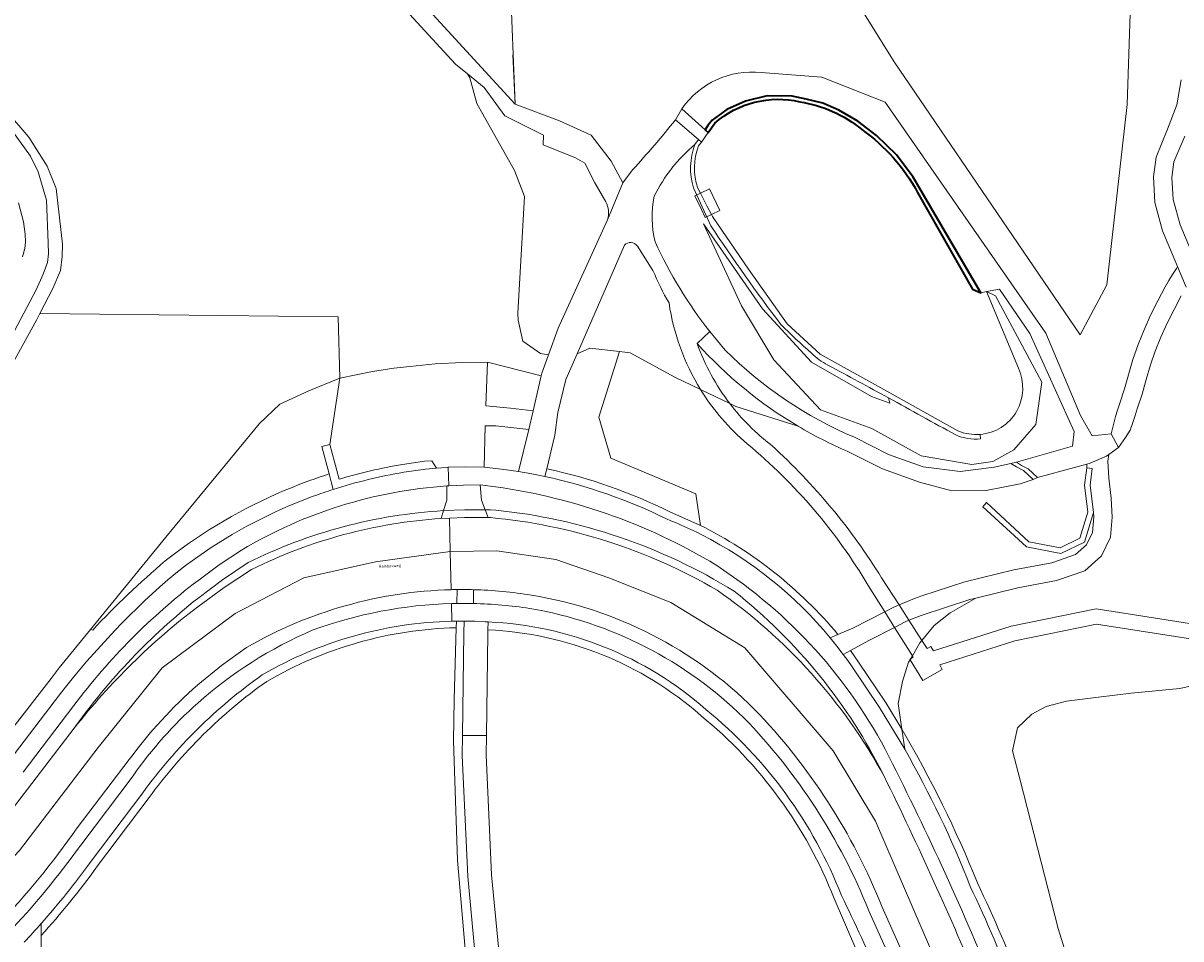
# Model space of a CAD drawing. Header units: metres. Extents: x 197700 to 204338, y 317132 to 325229.
# Tile 477 of 656: x 201978 to 202123, y 319345 to 319460. Entities that reach past the tile are written whole.
import ezdxf
from ezdxf.enums import TextEntityAlignment as Align

# ---------------------------------------------------------------- set-up
doc = ezdxf.new("R2010")
doc.units = ezdxf.units.M
for name, color, linetype, lineweight in [('B-WE-GK-KADEMUUR-GV', 150, 'Continuous', 35), ('B-WE-GR-BEPLANTING_CULTUUR_BOSPLANTSOEN-GV', 90, 'Continuous', 18), ('B-WE-GR-BEPLANTING_CULTUUR_HEESTERS-GV', 90, 'Continuous', 18), ('B-WE-GR-BOS_LOOF-GV', 40, 'Continuous', 13), ('B-WE-IE-TERREINAFSCHEIDING_KUNSTMATIG_HEKWERK-G', 20, 'IE-TERREINAFSCHEIDING-KUNSTMATIG', 18), ('B-WE-IE-TERREINAFSCHEIDING_KUNSTMATIG_MUUR-GV', 90, 'Continuous', 18), ('B-WE-KW-KUNSTWERK_DEK-GV', 170, 'Continuous', 18), ('B-WE-KW-KUNSTWERK_STEIGER-GV', 170, 'Continuous', 18), ('B-WE-OG-TERREIN_CULTUURSCHEIDING-GV', 7, 'Continuous', 18), ('B-WE-OG-TERREIN_ERF-GV', 7, 'Continuous', 18), ('B-WE-OG-TOPOGRAFIE-T18', 10, 'Continuous', 18), ('B-WE-OG-WATER-GV', 130, 'Continuous', 18), ('B-WE-OG-WATER_MEER-GV', 140, 'Continuous', 18), ('B-WE-OG-WATER_SLOOT-GV', 120, 'Continuous', 18), ('B-WE-OG-WEG-GV', 7, 'Continuous', 18), ('B-WE-VH-ONVERHARD-GV', 252, 'Continuous', 18), ('B-WE-VH-VERHARDING_ASFALT-GV', 252, 'Continuous', 18), ('B-WE-VH-VERHARDING_BEDRIJFSVLOERPLAAT-GV', 252, 'Continuous', 18), ('B-WE-VH-VERHARDING_BETONSTRAATSTEEN-GV', 252, 'Continuous', 18), ('B-WE-VH-VERHARDING_FUNDERING_ZAND-GV', 7, 'Continuous', 18), ('B-WE-VH-VERHARDING_HALFVERHARDING-GV', 252, 'Continuous', 18), ('B-WE-VH-VERHARDING_HALFVERHARDING_GRIND-GV', 252, 'Continuous', 18), ('B-WE-VH-VERHARDING_OPEN-GV', 252, 'Continuous', 18), ('B-WE-VH-VERHARDING_SIERBESTRATING-GV', 252, 'Continuous', 18), ('B-WE-VH-VERHARDING_TEGEL-GV', 252, 'Continuous', 18)]:
    doc.layers.add(name, color=color, linetype=linetype, lineweight=lineweight)
doc.styles.add('NLCS-ISO-M200-T18', font='NLCS-ISO.ttf', dxfattribs={"height": 0.36})
doc.linetypes.add('IE-TERREINAFSCHEIDING-KUNSTMATIG', pattern='A,4,[82,NLCS.SHX,S=0.75,R=90,X=0,Y=0],4,-2', length=10)

msp = doc.modelspace()

# ---------------------------------------------------------------- linework, layer by layer
at = {"layer": 'B-WE-GK-KADEMUUR-GV'}
for points in [[(202090.266, 319438.599), (202097.142, 319426.504), (202098.204, 319426.056), (202090.597, 319439.041), (202089.716, 319440.546), (202087.632, 319443.36), (202085.086, 319445.763), (202082.755, 319447.54), (202080.366, 319448.96), (202078.387, 319449.833), (202076.292, 319450.332), (202074.517, 319450.692), (202071.414, 319450.728), (202068.698, 319450.085), (202066.352, 319449.023), (202064.488, 319447.688), (202063.976, 319446.998)], [(202063.976, 319446.998), (202063.617, 319446.481), (202063.993, 319446.142), (202064.817, 319447.311)]]:
    msp.add_lwpolyline(points, dxfattribs=at)
for points in [[(202064.817, 319447.311, -0.2403798), (202075.489, 319449.993)], [(202075.489, 319449.993, -0.1345861), (202083.251, 319446.51)], [(202083.251, 319446.51, -0.1179164), (202090.266, 319438.599)]]:
    msp.add_lwpolyline(points, format="xyb", dxfattribs=at)
at = {"layer": 'B-WE-GR-BEPLANTING_CULTUUR_BOSPLANTSOEN-GV'}
for points in [[(202062.615, 319419.711, 0.0775471), (202066.712, 319412.156)], [(202075.267, 319409.325, -0.0766741), (202062.615, 319419.711)], [(201998.853, 319394.606, -0.0649637), (202013.81, 319402.419)], [(202013.81, 319402.419, -0.0109946), (202016.477, 319403.334)], [(201986.839, 319383.77, -0.0297632), (201995.943, 319392.443)]]:
    msp.add_lwpolyline(points, format="xyb", dxfattribs=at)
msp.add_lwpolyline([(202043.063, 319415.649), (202036.347, 319417.339), (202036.13, 319411.872), (202039.237, 319411.569), (202042.055, 319411.26)], close=True, dxfattribs=at)
for points in [[(202016.555, 319407.051), (202017.809, 319415.334), (202013.929, 319413.76), (202010.303, 319412.073), (202007.772, 319409.668), (201996.003, 319395.418), (201986.575, 319383.861), (201986.839, 319383.77)], [(202066.712, 319412.156), (202067.472, 319411.788), (202075.267, 319409.325)], [(202016.477, 319403.334), (202015.555, 319406.784), (202016.555, 319407.051)], [(201995.943, 319392.443), (201997.415, 319393.57), (201998.853, 319394.606)]]:
    msp.add_lwpolyline(points, dxfattribs=at)
at = {"layer": 'B-WE-GR-BEPLANTING_CULTUUR_HEESTERS-GV'}
for points in [[(202017.725, 319402.674), (202016.555, 319407.051), (202015.555, 319406.784), (202016.477, 319403.334), (202016.735, 319402.366), (202016.994, 319401.399)], [(202029.338, 319405.002), (202028.429, 319404.925), (202025.664, 319404.53)], [(202025.829, 319403.544), (202028.542, 319403.931), (202029.929, 319404.049), (202029.338, 319405.002)]]:
    msp.add_lwpolyline(points, dxfattribs=at)
for points in [[(202025.664, 319404.53, 0.0318003), (202017.725, 319402.674)], [(202016.994, 319401.399, -0.0360367), (202025.829, 319403.544)]]:
    msp.add_lwpolyline(points, format="xyb", dxfattribs=at)
at = {"layer": 'B-WE-GR-BOS_LOOF-GV'}
for points in [[(202125.796, 319495.508), (202117.874, 319490.267), (202116.52, 319449.651), (202113.969, 319427.026), (202110.623, 319420.768), (202087.327, 319454.989), (202078.855, 319468.68), (202065.482, 319485.67), (202050.667, 319501.906), (202032.95, 319481.675), (202039.189, 319465.43), (202039.786, 319449.686), (202045.342, 319447.59), (202049.339, 319445.823), (202051.824, 319442.563), (202053.293, 319439.838), (202054.531, 319441.456)], [(201973.171, 319452.087), (201978.847, 319445.546), (201981.132, 319441.926), (201982.244, 319439.115), (201983.052, 319432.131), (201983.026, 319430.608), (201982.791, 319428.845), (201981.832, 319426.585), (201980.212, 319423.437), (202017.594, 319423.054), (202017.809, 319415.334), (202021.913, 319416.191), (202024.599, 319416.589), (202026.619, 319416.809), (202029.782, 319417.124), (202033.179, 319417.328), (202036.347, 319417.339), (202043.063, 319415.649), (202043.133, 319415.954), (202043.993, 319418.289), (202042.997, 319418.451), (202040.746, 319419.976), (202040.179, 319422.632), (202040.122, 319423.503), (202040.974, 319438.101), (202039.726, 319441.38), (202035.373, 319449.091), (202034.98, 319449.767), (202034.13, 319453.003), (202033.808, 319453.492), (202032.309, 319454.702), (202003.463, 319486.131)], [(202070.655, 319453.655), (202078.251, 319453.095), (202086.205, 319449.929), (202106.33, 319420.999), (202110.675, 319410.686), (202112.146, 319408.12), (202114.513, 319408.357), (202115.079, 319410.522), (202115.325, 319411.344), (202115.599, 319412.197), (202116.194, 319413.997), (202117.255, 319417.692), (202117.896, 319419.558), (202118.276, 319420.486), (202118.655, 319421.414), (202119.476, 319423.235), (202120.359, 319425.027), (202120.831, 319425.904), (202121.303, 319426.782), (202121.523, 319427.161), (202121.532, 319427.178), (202121.544, 319427.197), (202121.762, 319427.574), (202122.23, 319428.346), (202122.697, 319429.103), (202122.851, 319429.356), (202120.979, 319433.821), (202120.005, 319437.379), (202119.817, 319440.6), (202120.159, 319443.067), (202121.607, 319446.538), (202122.767, 319449.603), (202123.307, 319452.73)], [(202059.901, 319447.726), (202060.688, 319449.117)], [(202123.741, 319445.68), (202122.993, 319443.92), (202122.398, 319442.464), (202122.126, 319440.508), (202122.287, 319437.753), (202123.158, 319434.572), (202126.053, 319427.668)], [(202123.311, 319425.661), (202122.404, 319423.973), (202121.556, 319422.254), (202120.769, 319420.506), (202120.05, 319418.748), (202119.449, 319416.999), (202118.925, 319415.186), (202118.393, 319413.321), (202117.786, 319411.485), (202117.522, 319410.663), (202117.257, 319409.778), (202116.889, 319408.823), (202116.323, 319407.914), (202115.449, 319406.643), (202114.242, 319405.788), (202114.093, 319404.948), (202114.228, 319402.831), (202114.507, 319400.312), (202114.647, 319397.925), (202114.434, 319395.403), (202113.334, 319393.056), (202111.238, 319391.195), (202107.658, 319389.979), (202102.805, 319389.071), (202097.575, 319387.783), (202094.326, 319385.919), (202092.316, 319384.323), (202090.79, 319382.483), (202090.529, 319382.169), (202089.602, 319380.548), (202089.307, 319380.031), (202089.137, 319379.734), (202088.364, 319377.337), (202087.839, 319374.551), (202088.286, 319371.345)], [(201965.712, 319357.275), (201981.612, 319377.715), (201982.638, 319379.034), (201986.575, 319383.861), (201996.003, 319395.418), (202007.772, 319409.668), (202010.303, 319412.073), (202013.929, 319413.76), (202017.809, 319415.334), (202017.594, 319423.054), (201980.212, 319423.437), (201979.791, 319422.619), (201973.214, 319410.799)], [(202075.267, 319409.325), (202067.472, 319411.788), (202066.712, 319412.156), (202063.044, 319413.933), (202059.837, 319415.486), (202054.212, 319418.541), (202052.898, 319418.687), (202050.299, 319410.452), (202051.782, 319405.331), (202062.464, 319400.862), (202063.027, 319396.883)], [(202112.341, 319397.954), (202112.31, 319398.5), (202111.174, 319394.778), (202108.21, 319393.365), (202103.891, 319394.198), (202098.449, 319399.198), (202098.889, 319399.745), (202104.218, 319394.848), (202108.117, 319394.096), (202110.594, 319395.277), (202111.597, 319398.563), (202111.193, 319401.946), (202111.458, 319404.088), (202111.458, 319404.584), (202105.278, 319402.892), (202104.737, 319402.655), (202103.12, 319402.112), (202098.848, 319401.263), (202094.556, 319401.241), (202090.498, 319402.311), (202085.842, 319403.965), (202081.518, 319406.157)], [(202080.272, 319383.206), (202082.157, 319384.014), (202086.134, 319386.066), (202087.102, 319386.565), (202087.748, 319386.849), (202087.932, 319386.924), (202089.864, 319387.709), (202090.78, 319388.046), (202096.181, 319389.809), (202102.318, 319391.319), (202107.074, 319392.209), (202110.058, 319393.223), (202111.453, 319394.461), (202112.177, 319396.007), (202112.341, 319397.954)], [(201994.889, 319116.089), (202008.026, 319114.552), (202014.22, 319131.024), (202017.655, 319142.955), (202034.363, 319206.823), (202035.93, 319216.915), (202037.033, 319228.697), (202035.929, 319237.998), (202032.563, 319246.754), (202032.617, 319246.877), (202028.319, 319256.8), (202026.576, 319267.728), (202026.575, 319277.99), (202027.214, 319289.092), (202033.72, 319326.141), (202033.544, 319343.785), (202032.557, 319354.924), (202032.092, 319369.842), (202032.142, 319375.073), (202032.409, 319384.064)], [(202036.397, 319383.79), (202036.385, 319383.34), (202036.198, 319370.539), (202036.162, 319368.114), (202036.855, 319353.083), (202037.763, 319343.601), (202037.904, 319335.581), (202037.893, 319325.92), (202035.802, 319314.095), (202033.214, 319299.272), (202031.402, 319288.181), (202030.706, 319277.72), (202030.665, 319267.954), (202032.191, 319258.14), (202036.458, 319248.357), (202039.888, 319238.91), (202041.094, 319228.741), (202039.891, 319216.201), (202038.243, 319205.9), (202034.233, 319190.741), (202031.188, 319178.776), (202022.891, 319141.125)], [(202128.503, 319377.661), (202123.117, 319376.441), (202117.036, 319375.851), (202112.947, 319375.362), (202108.91, 319374.872), (202106.384, 319374.205), (202104.568, 319373.23), (202102.766, 319371.531), (202102.146, 319368.649), (202103.1, 319364.975), (202107.884, 319346.373), (202115.176, 319322.819), (202120.803, 319302.944), (202123.694, 319291.535)], [(202123.694, 319291.535), (202120.803, 319302.944), (202115.176, 319322.819), (202107.884, 319346.373), (202103.1, 319364.975), (202102.146, 319368.649), (202102.766, 319371.531), (202104.568, 319373.23), (202106.384, 319374.205), (202108.91, 319374.872), (202112.947, 319375.362), (202117.036, 319375.851), (202123.117, 319376.441), (202128.503, 319377.661)], [(201993.905, 319362.765), (201987.328, 319354.05)], [(202108.923, 319265.846), (202096.215, 319307.203), (202092.744, 319318.077), (202088.954, 319328.851), (202079.791, 319350.12)], [(201980.378, 319345.479), (201980.378, 319336.864)]]:
    msp.add_lwpolyline(points, dxfattribs=at)
for points in [[(202060.688, 319449.117, -0.2726657), (202070.655, 319453.655)], [(202054.531, 319441.456, 0.0147945), (202059.901, 319447.726)], [(202081.518, 319406.157, -0.0326133), (202075.267, 319409.325)], [(202063.027, 319396.883, -0.103872), (202080.272, 319383.206)], [(202032.409, 319384.064, 0.1264147), (202008.657, 319377.329)], [(202063.066, 319373.073, 0.1707403), (202036.397, 319383.79)], [(202008.657, 319377.329, 0.040493), (202000.702, 319370.66)], [(202079.791, 319350.12, 0.1289909), (202063.066, 319373.073)], [(202000.702, 319370.66, 0.0404687), (201993.905, 319362.765)], [(202088.286, 319371.345, -0.0368197), (202097.762, 319352.073)], [(201987.328, 319354.05, -0.0268632), (201980.378, 319345.479)], [(202097.762, 319352.073, -0.0335057), (202108.467, 319324.785)]]:
    msp.add_lwpolyline(points, format="xyb", dxfattribs=at)
msp.add_lwpolyline([(202089.602, 319380.548), (202090.529, 319382.169), (202090.79, 319382.483), (202092.316, 319384.323), (202094.326, 319385.919), (202097.575, 319387.783), (202096.814, 319387.596), (202090.691, 319385.598), (202089.175, 319384.992), (202088.698, 319384.801), (202087.362, 319384.112), (202084.237, 319382.499), (202081.841, 319381.207), (202082.867, 319379.747), (202086.306, 319374.622), (202088.286, 319371.345), (202087.839, 319374.551), (202088.364, 319377.337), (202089.137, 319379.734), (202089.307, 319380.031)], close=True, dxfattribs=at)
at = {"layer": 'B-WE-IE-TERREINAFSCHEIDING_KUNSTMATIG_HEKWERK-G'}
for points in [[(201976.521, 319515.717), (201976.722, 319515.579), (201978.331, 319513.528), (201984.492, 319507.753), (201988.65, 319503.907), (201992.75, 319500), (201996.399, 319496.421), (202000, 319492.794), (202004.218, 319488.415), (202008.365, 319483.97), (202039.786, 319449.686)], [(202039.515, 319455.867), (202039.786, 319449.686)]]:
    msp.add_lwpolyline(points, dxfattribs=at)
at = {"layer": 'B-WE-IE-TERREINAFSCHEIDING_KUNSTMATIG_MUUR-GV'}
msp.add_lwpolyline([(202112.31, 319398.5), (202111.898, 319401.945), (202112.153, 319404.002), (202111.458, 319404.088), (202111.193, 319401.946), (202111.597, 319398.563), (202110.594, 319395.277), (202108.117, 319394.096), (202104.218, 319394.848), (202098.889, 319399.745), (202098.449, 319399.198), (202103.891, 319394.198), (202108.21, 319393.365), (202111.174, 319394.778)], close=True, dxfattribs=at)
at = {"layer": 'B-WE-KW-KUNSTWERK_DEK-GV'}
for points in [[(202066.712, 319412.156), (202063.044, 319413.933)], [(202084.073, 319389.345), (202086.134, 319386.066), (202087.362, 319384.112), (202089.602, 319380.548), (202089.704, 319380.386), (202089.382, 319380.162), (202089.272, 319380.086), (202089.307, 319380.031), (202090.915, 319377.451), (202093.327, 319378.83), (202093.025, 319379.401), (202102.456, 319382.439), (202112.688, 319384.52), (202125.269, 319382.535)], [(202089.175, 319384.992), (202087.932, 319386.924), (202085.746, 319390.32)], [(202125.677, 319384.369), (202112.646, 319386.426), (202101.985, 319384.258), (202092.251, 319381.18), (202091.911, 319381.726), (202091.458, 319381.445), (202090.79, 319382.483), (202089.175, 319384.992)]]:
    msp.add_lwpolyline(points, dxfattribs=at)
for points in [[(202063.044, 319413.933, 0.0789984), (202068.899, 319407.123)], [(202071.966, 319406.903, -0.0669079), (202066.712, 319412.156)], [(202068.899, 319407.123, -0.0858977), (202084.073, 319389.345)], [(202085.746, 319390.32, 0.0698765), (202071.966, 319406.903)]]:
    msp.add_lwpolyline(points, format="xyb", dxfattribs=at)
at = {"layer": 'B-WE-KW-KUNSTWERK_STEIGER-GV'}
msp.add_lwpolyline([(202062.321, 319438.19), (202063.153, 319436.472), (202063.629, 319435.49), (202064.415, 319435.871), (202065.457, 319436.376), (202064.149, 319439.076), (202063.03, 319438.534)], close=True, dxfattribs=at)
at = {"layer": 'B-WE-OG-TERREIN_CULTUURSCHEIDING-GV'}
for points in [[(202051.191, 319437.458), (202049.782, 319439.837), (202048.535, 319442.304), (202047.355, 319442.972), (202043.329, 319444.59), (202043.351, 319445.823), (202038.528, 319448.214), (202035.906, 319451.799), (202033.808, 319453.492), (202034.13, 319453.003), (202034.98, 319449.767), (202035.373, 319449.091), (202039.726, 319441.38), (202040.974, 319438.101), (202040.122, 319423.503), (202040.179, 319422.632), (202040.746, 319419.976), (202042.997, 319418.451), (202043.993, 319418.289)], [(202064.344, 319434.45), (202062.155, 319439.186)], [(202043.993, 319418.289), (202045.214, 319421.604), (202051.383, 319435.207)], [(202086.624, 319412.861), (202086.78, 319412.221), (202084.463, 319413.043), (202076.964, 319417.37), (202070.795, 319424.05), (202063.428, 319434.689), (202068.193, 319424.403), (202072.221, 319417.65), (202078.091, 319411.367), (202084.52, 319409.016), (202090.696, 319405.615), (202097.038, 319404.538), (202099.699, 319404.881), (202102.306, 319406.359), (202105.097, 319409.532), (202105.821, 319414.832), (202100.024, 319425.647), (202098.907, 319426.2)], [(202082.345, 319407.932), (202086.615, 319405.767), (202090.95, 319404.227), (202095.585, 319403.661), (202099.864, 319404.196), (202101.953, 319404.643), (202102.657, 319404.83), (202109.687, 319406.815), (202109.882, 319408.664), (202104.313, 319420.953), (202100.519, 319426.504), (202098.907, 319426.2), (202100.024, 319425.647), (202105.821, 319414.832), (202105.097, 319409.532), (202102.306, 319406.359), (202099.699, 319404.881), (202097.038, 319404.538), (202090.696, 319405.615), (202084.52, 319409.016), (202078.091, 319411.367), (202072.221, 319417.65), (202068.193, 319424.403), (202063.428, 319434.689), (202070.795, 319424.05), (202076.964, 319417.37), (202084.463, 319413.043), (202086.78, 319412.221), (202086.624, 319412.861)], [(202053.499, 319432.015), (202047.565, 319418.383), (202049.149, 319419.104), (202052.898, 319418.687), (202054.212, 319418.541), (202059.837, 319415.486), (202063.044, 319413.933)], [(202057.083, 319428.855), (202055.123, 319431.899)], [(202098.907, 319426.2), (202102.892, 319416.582)], [(202064.195, 319421.187), (202066.118, 319418.861)], [(202047.565, 319418.383), (202046.171, 319415.182), (202045.151, 319411.03), (202044.777, 319408.208), (202043.757, 319403.992)], [(202059.204, 319398.607), (202063.027, 319396.883), (202062.464, 319400.862), (202051.782, 319405.331), (202050.299, 319410.452), (202052.898, 319418.687), (202049.149, 319419.104), (202047.565, 319418.383)], [(202098.101, 319408.298), (202098.148, 319407.73)], [(202043.757, 319403.992), (202043.522, 319403.02)], [(202016.994, 319401.399), (202016.735, 319402.366), (202016.477, 319403.334)], [(202063.027, 319396.883), (202059.204, 319398.607)], [(201998.853, 319394.606), (201997.415, 319393.57), (201995.943, 319392.443)], [(201997.241, 319390.922), (201998.606, 319391.963), (202000, 319392.968)], [(202034.564, 319388.834), (202034.567, 319387.101)], [(201986.839, 319383.77), (201986.575, 319383.861), (201982.638, 319379.034), (201981.612, 319377.715), (201965.712, 319357.275), (201960.384, 319351.318), (201955.535, 319347.121), (201950.35, 319343.682), (201945.17, 319341.502), (201939.784, 319339.992), (201937.286, 319339.52), (201937.021, 319336.177)], [(202032.434, 319384.891), (202032.409, 319384.064), (202032.142, 319375.073), (202032.092, 319369.842), (202032.557, 319354.924), (202033.544, 319343.785), (202033.72, 319326.141), (202027.214, 319289.092), (202026.575, 319277.99), (202026.576, 319267.728), (202028.319, 319256.8), (202032.617, 319246.877), (202032.563, 319246.754), (202035.929, 319237.998), (202037.033, 319228.697), (202035.93, 319216.915), (202034.363, 319206.823), (202017.655, 319142.955)], [(202031.33, 319191.495), (202035.305, 319206.522), (202036.914, 319216.582), (202038.077, 319228.707), (202036.95, 319238.212), (202033.671, 319247.244), (202029.286, 319257.296), (202027.664, 319267.729), (202027.707, 319277.825), (202028.418, 319288.523), (202030.256, 319299.772), (202032.847, 319314.614), (202034.893, 319326.185), (202034.904, 319335.557), (202034.765, 319343.431), (202033.861, 319352.871), (202033.161, 319368.067), (202033.197, 319370.539), (202033.386, 319383.403), (202033.427, 319384.894)], [(202032.409, 319384.064), (202032.434, 319384.891)], [(202036.425, 319384.79), (202036.397, 319383.79)], [(202079.315, 319382.795), (202080.272, 319383.206)], [(201976.374, 319367.378), (201982.786, 319375.799)], [(202088.286, 319371.345), (202088.637, 319368.832)], [(201993.107, 319363.367), (201986.53, 319354.652)], [(201987.328, 319354.05), (201993.905, 319362.765)], [(202079.791, 319350.12), (202088.954, 319328.851), (202092.744, 319318.077), (202096.215, 319307.203), (202108.923, 319265.846)], [(202114.01, 319266.062), (202100.395, 319310.312), (202096.946, 319321.053), (202093.165, 319331.683), (202089.649, 319340.418), (202085.811, 319349.016)], [(202084.145, 319348.576), (202087.658, 319340.774), (202090.898, 319332.854), (202094.235, 319323.797), (202097.249, 319314.629), (202110.247, 319272.673)], [(201980.378, 319346.975), (201980.378, 319345.479)]]:
    msp.add_lwpolyline(points, dxfattribs=at)
for points in [[(202062.338, 319444.637, 0.1038639), (202057.244, 319438.167)], [(202062.155, 319439.186, -0.1634262), (202062.338, 319444.637)], [(202051.383, 319435.207, 0.1847886), (202051.191, 319437.458)], [(202057.244, 319438.167, 0.1158135), (202057.357, 319432.424)], [(202073.129, 319422.068, -0.0176482), (202064.344, 319434.45)], [(202055.123, 319431.899, 0.4827586), (202053.499, 319432.015)], [(202057.357, 319432.424, 0.058083), (202064.195, 319421.187)], [(202059.093, 319424.77, -0.032118), (202057.083, 319428.855)], [(202063.044, 319413.933, -0.1018507), (202059.093, 319424.77)], [(202076.96, 319418.495, -0.0215744), (202073.129, 319422.068)], [(202066.118, 319418.861, 0.0953936), (202082.345, 319407.932)], [(202079.015, 319416.996, -0.0926974), (202076.96, 319418.495)], [(202086.624, 319412.861, 0.0013741), (202079.015, 319416.996)], [(202102.892, 319416.582, -0.523658), (202098.101, 319408.298)], [(202095.031, 319408.229, 0.0014469), (202086.624, 319412.861)], [(202098.148, 319407.73, -0.1319178), (202095.031, 319408.229)], [(202043.757, 319403.992, -0.0611681), (202059.204, 319398.607)], [(202059.204, 319398.607, 0.0611681), (202043.757, 319403.992)], [(202013.81, 319402.419, 0.0649637), (201998.853, 319394.606)], [(202016.477, 319403.334, 0.0109946), (202013.81, 319402.419)], [(202043.522, 319403.02, -0.061257), (202058.762, 319397.71)], [(202014.499, 319400.542, -0.0105416), (202016.994, 319401.399)], [(202000, 319392.968, -0.0648925), (202014.499, 319400.542)], [(202058.762, 319397.71, -0.0237954), (202063.192, 319395.713)], [(202080.272, 319383.206, 0.103872), (202063.027, 319396.883)], [(202063.192, 319395.713, -0.1024589), (202079.315, 319382.795)], [(201995.943, 319392.443, 0.0297632), (201986.839, 319383.77)], [(201982.786, 319375.799, -0.0508486), (201997.241, 319390.922)], [(202041.863, 319388.145, 0.0340565), (202034.564, 319388.834)], [(202069.78, 319373.866, 0.1567608), (202041.863, 319388.145)], [(202034.567, 319387.101, -0.0322092), (202041.644, 319386.491)], [(202041.644, 319386.491, -0.1522495), (202068.472, 319372.784)], [(202031.873, 319384.881, 0.1266071), (202008.078, 319378.145)], [(202008.657, 319377.329, -0.1264147), (202032.409, 319384.064)], [(202032.434, 319384.891, 0.0035322), (202031.873, 319384.881)], [(202033.427, 319384.894, 0.0050505), (202032.434, 319384.891)], [(202036.397, 319383.79, -0.1707403), (202063.066, 319373.073)], [(202063.726, 319373.825, 0.1708019), (202036.425, 319384.79)], [(202008.078, 319378.145, 0.0404463), (202000, 319371.372)], [(202000.702, 319370.66, -0.040493), (202008.657, 319377.329)], [(202080.722, 319350.484, 0.1289828), (202063.726, 319373.825)], [(202085.811, 319349.016, 0.0984033), (202069.78, 319373.866)], [(202063.066, 319373.073, -0.1289909), (202079.791, 319350.12)], [(202068.472, 319372.784, -0.0974228), (202084.145, 319348.576)], [(202000, 319371.372, 0.0405469), (201993.107, 319363.367)], [(201993.905, 319362.765, -0.0404687), (202000.702, 319370.66)], [(202097.762, 319352.073, 0.0368197), (202088.286, 319371.345)], [(202088.637, 319368.832, -0.0368142), (202096.858, 319351.646)], [(201986.53, 319354.652, -0.0239391), (201980.378, 319346.975)], [(201980.378, 319345.479, 0.0268632), (201987.328, 319354.05)], [(202096.858, 319351.646, -0.0335106), (202107.482, 319324.61)], [(202108.467, 319324.785, 0.0335057), (202097.762, 319352.073)], [(202089.897, 319329.183, 0.0242424), (202080.722, 319350.484)]]:
    msp.add_lwpolyline(points, format="xyb", dxfattribs=at)
for points in [[(202035.921, 319404.204), (202038.08, 319403.959), (202040.23, 319403.644), (202041.515, 319408.916), (202037.396, 319409.37), (202036.027, 319409.372)], [(202080.941, 319380.722), (202081.498, 319379.956), (202082.042, 319379.181), (202085.462, 319374.084), (202088.637, 319368.832), (202088.286, 319371.345), (202086.306, 319374.622), (202082.867, 319379.747), (202081.841, 319381.207)]]:
    msp.add_lwpolyline(points, close=True, dxfattribs=at)
at = {"layer": 'B-WE-OG-TERREIN_ERF-GV'}
for points in [[(202078.855, 319468.68), (202087.327, 319454.989), (202110.623, 319420.768), (202113.969, 319427.026), (202116.52, 319449.651), (202117.874, 319490.267)], [(202008.365, 319483.97), (202039.786, 319449.686), (202039.189, 319465.43)]]:
    msp.add_lwpolyline(points, dxfattribs=at)
at = {"layer": 'B-WE-OG-WATER-GV'}
for points in [[(201975.493, 319418.351), (201979.758, 319426.43), (201980.647, 319428.374), (201981.164, 319429.843), (201981.283, 319430.918), (201981.27, 319432.322), (201981.064, 319437.678), (201980.015, 319441.196), (201979.027, 319443.193), (201976.766, 319446.299)], [(201977.532, 319437.33), (201978.178, 319434.952), (201978.391, 319433.379), (201978.398, 319432.402), (201978.332, 319431.597), (201978.045, 319430.542)]]:
    msp.add_lwpolyline(points, dxfattribs=at)
at = {"layer": 'B-WE-OG-WATER_MEER-GV'}
for points in [[(202075.489, 319449.993, 0.2403798), (202064.817, 319447.311)], [(202083.251, 319446.51, 0.1345861), (202075.489, 319449.993)], [(202090.266, 319438.599, 0.1179164), (202083.251, 319446.51)], [(202062.802, 319444.452, 0.181648), (202062.697, 319439.173)], [(202098.101, 319408.298, 0.523658), (202102.892, 319416.582)], [(202095.314, 319408.757, 0.1232159), (202098.101, 319408.298)]]:
    msp.add_lwpolyline(points, format="xyb", dxfattribs=at)
for points in [[(202064.817, 319447.311), (202063.993, 319446.142), (202063.145, 319444.939), (202062.802, 319444.452)], [(202062.697, 319439.173), (202063.03, 319438.534), (202063.85, 319436.958), (202064.415, 319435.871), (202064.549, 319435.614), (202069.074, 319429.002), (202073.917, 319422.136), (202078.041, 319418.36), (202086.419, 319413.702), (202095.314, 319408.757)], [(202098.204, 319426.056), (202097.142, 319426.504), (202090.266, 319438.599)], [(202102.892, 319416.582), (202098.907, 319426.2), (202098.204, 319426.056)]]:
    msp.add_lwpolyline(points, dxfattribs=at)
at = {"layer": 'B-WE-OG-WATER_SLOOT-GV'}
for points in [[(201973.214, 319410.799), (201979.791, 319422.619), (201980.212, 319423.437), (201981.832, 319426.585), (201982.791, 319428.845), (201983.026, 319430.608), (201983.052, 319432.131), (201982.244, 319439.115), (201981.132, 319441.926), (201978.847, 319445.546), (201973.171, 319452.087)], [(201976.766, 319446.299), (201979.027, 319443.193), (201980.015, 319441.196), (201981.064, 319437.678), (201981.27, 319432.322), (201981.283, 319430.918), (201981.164, 319429.843), (201980.647, 319428.374), (201979.758, 319426.43), (201975.493, 319418.351)], [(202062.77, 319445.261), (202062.338, 319444.637)], [(202062.802, 319444.452), (202063.145, 319444.939), (202062.77, 319445.261)], [(202062.155, 319439.186), (202064.344, 319434.45)], [(202095.314, 319408.757), (202086.419, 319413.702), (202078.041, 319418.36), (202073.917, 319422.136), (202069.074, 319429.002), (202064.549, 319435.614), (202064.415, 319435.871), (202063.85, 319436.958), (202063.03, 319438.534), (202062.697, 319439.173)], [(201978.045, 319430.542), (201978.332, 319431.597), (201978.398, 319432.402), (201978.391, 319433.379), (201978.178, 319434.952), (201977.532, 319437.33)], [(202098.148, 319407.73), (202098.101, 319408.298)]]:
    msp.add_lwpolyline(points, dxfattribs=at)
for points in [[(202062.338, 319444.637, 0.1634262), (202062.155, 319439.186)], [(202062.697, 319439.173, -0.181648), (202062.802, 319444.452)], [(202064.344, 319434.45, 0.0176482), (202073.129, 319422.068)], [(202073.129, 319422.068, 0.0215744), (202076.96, 319418.495)], [(202076.96, 319418.495, 0.0926974), (202079.015, 319416.996)], [(202079.015, 319416.996, -0.0013741), (202086.624, 319412.861)], [(202086.624, 319412.861, -0.0014469), (202095.031, 319408.229)], [(202095.031, 319408.229, 0.1319178), (202098.148, 319407.73)], [(202098.101, 319408.298, -0.1232159), (202095.314, 319408.757)]]:
    msp.add_lwpolyline(points, format="xyb", dxfattribs=at)
at = {"layer": 'B-WE-OG-WEG-GV'}
for points in [[(202031.779, 319388.834, 0.1256954), (202006.127, 319381.572)], [(202032.513, 319388.848, 0.0028278), (202031.779, 319388.834)], [(202014.374, 319383.749, -0.0808453), (202031.821, 319387.093)], [(202031.821, 319387.093, -0.0043574), (202032.499, 319387.108)], [(202000, 319374.603, -0.0809234), (202014.374, 319383.749)], [(202000, 319376.89, 0.0545261), (201991.417, 319367.552)], [(201991.905, 319365.51, -0.057716), (202000, 319374.603)], [(201984.876, 319358.965, -0.0812412), (201963.06, 319336.358)], [(201965.38, 319335.9, 0.0705815), (201985.355, 319356.828)]]:
    msp.add_lwpolyline(points, format="xyb", dxfattribs=at)
for points in [[(202032.499, 319387.108), (202032.513, 319388.848)], [(202006.127, 319381.572), (202002.985, 319379.332), (202000, 319376.89)], [(201991.417, 319367.552), (201984.876, 319358.965)], [(201985.355, 319356.828), (201991.905, 319365.51)]]:
    msp.add_lwpolyline(points, dxfattribs=at)
at = {"layer": 'B-WE-VH-ONVERHARD-GV'}
for points in [[(202003.463, 319486.131), (202032.309, 319454.702), (202033.808, 319453.492), (202035.906, 319451.799), (202038.528, 319448.214), (202043.351, 319445.823), (202043.329, 319444.59), (202047.355, 319442.972), (202048.535, 319442.304), (202049.782, 319439.837), (202051.191, 319437.458)], [(202051.824, 319442.563), (202049.339, 319445.823), (202045.342, 319447.59), (202039.786, 319449.686), (202008.365, 319483.97)], [(202051.383, 319435.207), (202053.293, 319439.838), (202051.824, 319442.563)], [(202123.947, 319426.743), (202122.851, 319429.356), (202122.697, 319429.103), (202122.23, 319428.346), (202121.762, 319427.574), (202121.544, 319427.197), (202121.532, 319427.178), (202121.523, 319427.161), (202121.303, 319426.782), (202120.831, 319425.904), (202120.359, 319425.027), (202119.476, 319423.235), (202118.655, 319421.414), (202118.276, 319420.486), (202117.896, 319419.558), (202117.255, 319417.692), (202116.194, 319413.997), (202115.599, 319412.197), (202115.325, 319411.344), (202115.079, 319410.522), (202114.513, 319408.357), (202115.449, 319406.643), (202116.323, 319407.914), (202116.889, 319408.823), (202117.257, 319409.778), (202117.522, 319410.663), (202117.786, 319411.485), (202118.393, 319413.321), (202118.925, 319415.186), (202119.449, 319416.999), (202120.05, 319418.748), (202120.769, 319420.506), (202121.556, 319422.254), (202122.404, 319423.973), (202123.311, 319425.661)], [(202036.198, 319370.539), (202033.197, 319370.539), (202033.161, 319368.067), (202033.861, 319352.871), (202034.765, 319343.431), (202034.904, 319335.557), (202034.893, 319326.185), (202032.847, 319314.614), (202030.256, 319299.772), (202028.418, 319288.523), (202027.707, 319277.825), (202027.664, 319267.729), (202029.286, 319257.296), (202033.671, 319247.244), (202036.95, 319238.212), (202038.077, 319228.707), (202036.914, 319216.582), (202035.305, 319206.522), (202031.33, 319191.495), (202028.304, 319179.607), (202020.444, 319146.184), (202019.287, 319142.041), (202017.93, 319137.711), (202017.883, 319137.591)], [(202022.891, 319141.125), (202031.188, 319178.776), (202034.233, 319190.741), (202038.243, 319205.9), (202039.891, 319216.201), (202041.094, 319228.741), (202039.888, 319238.91), (202036.458, 319248.357), (202032.191, 319258.14), (202030.665, 319267.954), (202030.706, 319277.72), (202031.402, 319288.181), (202033.214, 319299.272), (202035.802, 319314.095), (202037.893, 319325.92), (202037.904, 319335.581), (202037.763, 319343.601), (202036.855, 319353.083), (202036.162, 319368.114), (202036.198, 319370.539)]]:
    msp.add_lwpolyline(points, dxfattribs=at)
msp.add_lwpolyline([(202051.191, 319437.458, -0.1847886), (202051.383, 319435.207)], format="xyb", dxfattribs=at)
msp.add_lwpolyline([(202079.315, 319382.795), (202080.141, 319381.769), (202080.941, 319380.722), (202081.841, 319381.207), (202084.237, 319382.499), (202087.362, 319384.112), (202088.698, 319384.801), (202089.175, 319384.992), (202090.691, 319385.598), (202096.814, 319387.596), (202097.575, 319387.783), (202102.805, 319389.071), (202107.658, 319389.979), (202111.238, 319391.195), (202113.334, 319393.056), (202114.434, 319395.403), (202114.647, 319397.925), (202114.507, 319400.312), (202114.228, 319402.831), (202114.093, 319404.948), (202114.242, 319405.788), (202113.954, 319405.584), (202111.904, 319404.706), (202111.458, 319404.584), (202111.458, 319404.088), (202112.153, 319404.002), (202111.898, 319401.945), (202112.31, 319398.5), (202112.341, 319397.954), (202112.177, 319396.007), (202111.453, 319394.461), (202110.058, 319393.223), (202107.074, 319392.209), (202102.318, 319391.319), (202096.181, 319389.809), (202090.78, 319388.046), (202089.864, 319387.709), (202087.932, 319386.924), (202087.748, 319386.849), (202087.102, 319386.565), (202086.134, 319386.066), (202082.157, 319384.014), (202080.272, 319383.206)], close=True, dxfattribs=at)
at = {"layer": 'B-WE-VH-VERHARDING_ASFALT-GV'}
for points in [[(201905.549, 319324.371), (201895.189, 319322.124), (201895.91, 319318.8), (201925.64, 319325.246), (201942.218, 319329.677), (201951.827, 319333.897), (201964.498, 319342.231), (201977.661, 319356.134), (201987.541, 319369.059), (201995.538, 319379.047), (202004.712, 319385.863), (202013.298, 319390.328), (202022.298, 319392.306), (202031.665, 319393.599), (202031.565, 319397.804), (202030.51, 319397.758)], [(202036.709, 319397.869), (202036.426, 319397.877), (202033.466, 319397.886), (202031.565, 319397.804), (202031.665, 319393.599), (202037.518, 319393.698), (202044.908, 319392.604), (202051.568, 319390.326), (202059.322, 319387.227), (202068.609, 319381.539), (202079.686, 319368.646), (202084.97, 319359.813), (202094.233, 319338.381), (202101.653, 319318.498), (202111.077, 319286.325), (202117.194, 319266.493), (202121.384, 319253.117), (202123.153, 319243.616), (202124.259, 319230.358), (202124.701, 319215.775), (202122.711, 319199.423), (202121.698, 319192.721), (202125.452, 319192.28), (202126.738, 319203.24)], [(202119.81, 319203.906), (202118.537, 319193.092), (202121.698, 319192.721), (202122.711, 319199.423), (202124.701, 319215.775), (202124.259, 319230.358), (202123.153, 319243.616), (202121.384, 319253.117), (202117.194, 319266.493), (202111.077, 319286.325), (202101.653, 319318.498), (202094.233, 319338.381), (202084.97, 319359.813), (202079.686, 319368.646), (202068.609, 319381.539), (202059.322, 319387.227), (202051.568, 319390.326), (202044.908, 319392.604), (202037.518, 319393.698), (202031.665, 319393.599), (202031.779, 319388.834)], [(202031.779, 319388.834), (202031.665, 319393.599), (202022.298, 319392.306), (202013.298, 319390.328), (202004.712, 319385.863), (201995.538, 319379.047), (201987.541, 319369.059), (201977.661, 319356.134), (201964.498, 319342.231), (201951.827, 319333.897), (201942.218, 319329.677), (201925.64, 319325.246), (201895.91, 319318.8), (201896.674, 319315.283), (201915.319, 319319.329)], [(202006.761, 319391.367), (202003.325, 319389.111), (202000, 319386.695)], [(202000, 319376.89), (202002.985, 319379.332), (202006.127, 319381.572)], [(201984.523, 319371.477), (201976.598, 319361.138)], [(201984.876, 319358.965), (201991.417, 319367.552)], [(202085.811, 319349.016), (202089.649, 319340.418), (202093.165, 319331.683), (202096.946, 319321.053), (202100.395, 319310.312), (202114.01, 319266.062)]]:
    msp.add_lwpolyline(points, dxfattribs=at)
for points in [[(202030.51, 319397.758, 0.0982481), (202006.761, 319391.367)], [(202065.13, 319388.772, 0.1093054), (202036.709, 319397.869)], [(202006.127, 319381.572, -0.1256954), (202031.779, 319388.834)], [(202031.779, 319388.834, -0.0028278), (202032.513, 319388.848)], [(202032.513, 319388.848, -0.0087858), (202034.564, 319388.834)], [(202034.564, 319388.834, -0.0340565), (202041.863, 319388.145)], [(202041.863, 319388.145, -0.1567608), (202069.78, 319373.866)], [(202086.059, 319365.458, 0.1157008), (202065.13, 319388.772)], [(202000, 319386.695, 0.0625832), (201984.523, 319371.477)], [(201991.417, 319367.552, -0.0545261), (202000, 319376.89)], [(202069.78, 319373.866, -0.0984033), (202085.811, 319349.016)], [(202098.141, 319338.816, 0.0153619), (202086.059, 319365.458)], [(201963.06, 319336.358, 0.0812412), (201984.876, 319358.965)]]:
    msp.add_lwpolyline(points, format="xyb", dxfattribs=at)
at = {"layer": 'B-WE-VH-VERHARDING_BEDRIJFSVLOERPLAAT-GV'}
msp.add_lwpolyline([(202036.425, 319384.79), (202036.24, 319384.797), (202036.056, 319384.805), (202034.742, 319384.867), (202033.427, 319384.894), (202033.386, 319383.403), (202033.197, 319370.539), (202036.198, 319370.539), (202036.385, 319383.34), (202036.397, 319383.79)], close=True, dxfattribs=at)
at = {"layer": 'B-WE-VH-VERHARDING_BETONSTRAATSTEEN-GV'}
for points in [[(202030.817, 319398.743, 0.1003637), (202006.311, 319392.226)], [(202067.266, 319388.634, 0.1135605), (202037.388, 319398.797)], [(202006.761, 319391.367, -0.0982481), (202030.51, 319397.758)], [(202036.709, 319397.869, -0.1093054), (202065.13, 319388.772)], [(202065.13, 319388.772, -0.1157008), (202086.059, 319365.458)], [(202086.059, 319365.458, 0.1104881), (202067.266, 319388.634)], [(202000, 319387.73, 0.0711021), (201984.523, 319371.477)], [(201984.523, 319371.477, -0.0625832), (202000, 319386.695)]]:
    msp.add_lwpolyline(points, format="xyb", dxfattribs=at)
msp.add_lwpolyline([(202036.051, 319398.841), (202033.432, 319398.845), (202030.817, 319398.743), (202030.51, 319397.758), (202031.565, 319397.804), (202033.466, 319397.886), (202036.426, 319397.877)], close=True, dxfattribs=at)
for points in [[(202030.51, 319397.758), (202030.817, 319398.743)], [(202037.388, 319398.797), (202036.719, 319398.822), (202036.051, 319398.841), (202036.426, 319397.877), (202036.709, 319397.869)], [(202006.311, 319392.226), (202003.1, 319390.054), (202000, 319387.73)], [(202000, 319386.695), (202003.325, 319389.111), (202006.761, 319391.367)]]:
    msp.add_lwpolyline(points, dxfattribs=at)
at = {"layer": 'B-WE-VH-VERHARDING_FUNDERING_ZAND-GV'}
msp.add_lwpolyline([(201980.378, 319346.975, -0.007711), (201978.264, 319344.653)], format="xyb", dxfattribs=at)
msp.add_lwpolyline([(201980.378, 319336.864), (201980.378, 319345.479), (201980.378, 319346.975)], dxfattribs=at)
at = {"layer": 'B-WE-VH-VERHARDING_HALFVERHARDING-GV'}
for points in [[(202123.307, 319452.73), (202122.767, 319449.603), (202121.607, 319446.538), (202120.159, 319443.067), (202119.817, 319440.6), (202120.005, 319437.379), (202120.979, 319433.821), (202122.851, 319429.356), (202123.947, 319426.743)], [(202126.053, 319427.668), (202123.158, 319434.572), (202122.287, 319437.753), (202122.126, 319440.508), (202122.398, 319442.464), (202122.993, 319443.92), (202123.741, 319445.68)]]:
    msp.add_lwpolyline(points, dxfattribs=at)
at = {"layer": 'B-WE-VH-VERHARDING_HALFVERHARDING_GRIND-GV'}
for points in [[(202070.655, 319453.655, 0.2726657), (202060.688, 319449.117)], [(202059.901, 319447.726, -0.0147945), (202054.531, 319441.456)], [(202057.244, 319438.167, -0.1038639), (202062.338, 319444.637)], [(202057.357, 319432.424, -0.1158135), (202057.244, 319438.167)], [(202053.499, 319432.015, -0.4827586), (202055.123, 319431.899)], [(202064.195, 319421.187, -0.058083), (202057.357, 319432.424)], [(202057.083, 319428.855, 0.032118), (202059.093, 319424.77)], [(202059.093, 319424.77, 0.1018507), (202063.044, 319413.933)], [(202062.615, 319419.711, 0.0766741), (202075.267, 319409.325)], [(202066.712, 319412.156, -0.0775471), (202062.615, 319419.711)], [(202082.345, 319407.932, -0.0953936), (202066.118, 319418.861)], [(202075.267, 319409.325, 0.0326133), (202081.518, 319406.157)], [(202017.725, 319402.674, -0.0318003), (202025.664, 319404.53)]]:
    msp.add_lwpolyline(points, format="xyb", dxfattribs=at)
for points in [[(202063.617, 319446.481), (202063.976, 319446.998), (202064.488, 319447.688), (202066.352, 319449.023), (202068.698, 319450.085), (202071.414, 319450.728), (202074.517, 319450.692), (202076.292, 319450.332), (202078.387, 319449.833), (202080.366, 319448.96), (202082.755, 319447.54), (202085.086, 319445.763), (202087.632, 319443.36), (202089.716, 319440.546), (202090.597, 319439.041), (202098.204, 319426.056), (202098.907, 319426.2), (202100.519, 319426.504), (202104.313, 319420.953), (202109.882, 319408.664), (202109.687, 319406.815), (202102.657, 319404.83), (202103.299, 319404.39), (202104.116, 319403.995), (202105.278, 319402.892), (202111.458, 319404.584), (202111.904, 319404.706), (202113.954, 319405.584), (202114.242, 319405.788), (202115.449, 319406.643), (202114.513, 319408.357), (202112.146, 319408.12), (202110.675, 319410.686), (202106.33, 319420.999), (202086.205, 319449.929), (202078.251, 319453.095), (202070.655, 319453.655)], [(202060.688, 319449.117), (202063.617, 319446.481)], [(202062.338, 319444.637), (202062.77, 319445.261), (202059.901, 319447.726)], [(202054.531, 319441.456), (202053.293, 319439.838), (202051.383, 319435.207), (202045.214, 319421.604), (202043.993, 319418.289), (202043.133, 319415.954), (202043.063, 319415.649), (202042.055, 319411.26), (202041.515, 319408.916), (202040.23, 319403.644), (202041.879, 319403.352), (202043.522, 319403.02), (202043.757, 319403.992), (202044.777, 319408.208), (202045.151, 319411.03), (202046.171, 319415.182), (202047.565, 319418.383), (202053.499, 319432.015)], [(202055.123, 319431.899), (202057.083, 319428.855)], [(202064.195, 319421.187), (202062.615, 319419.711)], [(202062.615, 319419.711), (202064.195, 319421.187)], [(202066.118, 319418.861), (202064.195, 319421.187)], [(202031.274, 319404.164), (202031.413, 319404.169), (202033.597, 319404.24), (202035.921, 319404.204), (202036.027, 319409.372), (202037.396, 319409.37), (202041.515, 319408.916), (202042.055, 319411.26), (202039.237, 319411.569), (202036.13, 319411.872), (202036.347, 319417.339), (202033.179, 319417.328), (202029.782, 319417.124), (202026.619, 319416.809), (202024.599, 319416.589), (202021.913, 319416.191), (202017.809, 319415.334), (202016.555, 319407.051), (202017.725, 319402.674)], [(202063.044, 319413.933), (202066.712, 319412.156)], [(202081.518, 319406.157), (202085.842, 319403.965), (202090.498, 319402.311), (202094.556, 319401.241), (202098.848, 319401.263), (202103.12, 319402.112), (202104.737, 319402.655), (202103.532, 319403.759), (202102.654, 319404.225), (202101.953, 319404.643), (202099.864, 319404.196), (202095.585, 319403.661), (202090.95, 319404.227), (202086.615, 319405.767), (202082.345, 319407.932)], [(202025.664, 319404.53), (202028.429, 319404.925), (202029.338, 319405.002), (202029.929, 319404.049), (202031.274, 319404.164)]]:
    msp.add_lwpolyline(points, dxfattribs=at)
at = {"layer": 'B-WE-VH-VERHARDING_OPEN-GV'}
for points in [[(202063.044, 319413.933, 0.0789984), (202068.899, 319407.123)], [(202071.966, 319406.903, -0.0669079), (202066.712, 319412.156)], [(202068.899, 319407.123, -0.0858977), (202084.073, 319389.345)], [(202085.746, 319390.32, 0.0698765), (202071.966, 319406.903)], [(202034.564, 319388.834, 0.0087858), (202032.513, 319388.848)], [(202032.499, 319387.108, -0.0091941), (202034.567, 319387.101)]]:
    msp.add_lwpolyline(points, format="xyb", dxfattribs=at)
for points in [[(202066.712, 319412.156), (202063.044, 319413.933)], [(202084.073, 319389.345), (202086.134, 319386.066), (202087.362, 319384.112), (202089.602, 319380.548), (202089.704, 319380.386), (202089.382, 319380.162), (202089.272, 319380.086), (202089.307, 319380.031), (202090.915, 319377.451), (202093.327, 319378.83), (202093.025, 319379.401), (202102.456, 319382.439), (202112.688, 319384.52), (202125.269, 319382.535)], [(202125.677, 319384.369), (202112.646, 319386.426), (202101.985, 319384.258), (202092.251, 319381.18), (202091.911, 319381.726), (202091.458, 319381.445), (202090.79, 319382.483), (202089.175, 319384.992), (202087.932, 319386.924), (202085.746, 319390.32)], [(202032.513, 319388.848), (202032.499, 319387.108)], [(202034.567, 319387.101), (202034.564, 319388.834)]]:
    msp.add_lwpolyline(points, dxfattribs=at)
msp.add_lwpolyline([(202036.051, 319398.841), (202035.585, 319400.037), (202035.434, 319401.969), (202033.34, 319401.94), (202031.468, 319401.848), (202031.249, 319401.837), (202031.226, 319400.055), (202030.817, 319398.743), (202033.432, 319398.845)], close=True, dxfattribs=at)
at = {"layer": 'B-WE-VH-VERHARDING_SIERBESTRATING-GV'}
for points in [[(202062.77, 319445.261), (202063.145, 319444.939), (202063.993, 319446.142), (202063.617, 319446.481), (202060.688, 319449.117), (202059.901, 319447.726)], [(202102.657, 319404.83), (202101.953, 319404.643), (202102.654, 319404.225), (202103.532, 319403.759), (202104.737, 319402.655), (202105.278, 319402.892), (202104.116, 319403.995), (202103.299, 319404.39)]]:
    msp.add_lwpolyline(points, close=True, dxfattribs=at)
at = {"layer": 'B-WE-VH-VERHARDING_TEGEL-GV'}
for points in [[(202031.249, 319401.837), (202031.468, 319401.848), (202031.413, 319404.169), (202031.274, 319404.164), (202029.929, 319404.049), (202028.542, 319403.931), (202025.829, 319403.544)], [(202043.522, 319403.02), (202041.879, 319403.352), (202040.23, 319403.644), (202038.08, 319403.959), (202035.921, 319404.204), (202033.597, 319404.24), (202031.413, 319404.169), (202031.468, 319401.848), (202033.34, 319401.94), (202035.434, 319401.969)], [(202030.817, 319398.743), (202031.226, 319400.055), (202031.249, 319401.837)], [(202035.434, 319401.969), (202035.585, 319400.037), (202036.051, 319398.841), (202036.719, 319398.822), (202037.388, 319398.797)], [(202005.511, 319393.804), (202002.715, 319391.935), (202000, 319389.951)], [(202000, 319389.951), (202002.715, 319391.935), (202005.511, 319393.804)], [(202000, 319392.968), (201998.606, 319391.963), (201997.241, 319390.922)], [(202000, 319387.73), (202003.1, 319390.054), (202006.311, 319392.226)], [(202031.873, 319384.881), (202031.821, 319387.093)], [(202031.821, 319387.093), (202031.873, 319384.881)], [(202033.427, 319384.894), (202034.742, 319384.867), (202036.056, 319384.805), (202036.24, 319384.797), (202036.425, 319384.79)], [(202088.637, 319368.832), (202085.462, 319374.084), (202082.042, 319379.181), (202081.498, 319379.956), (202080.941, 319380.722), (202080.141, 319381.769), (202079.315, 319382.795)], [(201982.786, 319375.799), (201976.374, 319367.378)], [(201984.468, 319374.317), (201978.12, 319365.976)], [(201978.12, 319365.976), (201984.468, 319374.317)], [(201976.598, 319361.138), (201984.523, 319371.477)], [(201991.905, 319365.51), (201985.355, 319356.828)], [(201986.53, 319354.652), (201993.107, 319363.367)], [(202110.247, 319272.673), (202097.249, 319314.629), (202094.235, 319323.797), (202090.898, 319332.854), (202087.658, 319340.774), (202084.145, 319348.576)]]:
    msp.add_lwpolyline(points, dxfattribs=at)
for points in [[(202025.829, 319403.544, 0.0360367), (202016.994, 319401.399)], [(202058.762, 319397.71, 0.061257), (202043.522, 319403.02)], [(202031.249, 319401.837, 0.1179274), (202005.511, 319393.804)], [(202005.511, 319393.804, -0.1179274), (202031.249, 319401.837)], [(202016.994, 319401.399, 0.0105416), (202014.499, 319400.542)], [(202035.434, 319401.969, -0.1048138), (202064.214, 319392.396)], [(202064.214, 319392.396, 0.1048138), (202035.434, 319401.969)], [(202014.499, 319400.542, 0.0648925), (202000, 319392.968)], [(202006.311, 319392.226, -0.1003637), (202030.817, 319398.743)], [(202037.388, 319398.797, -0.1135605), (202067.266, 319388.634)], [(202063.192, 319395.713, 0.0237954), (202058.762, 319397.71)], [(202079.315, 319382.795, 0.1024589), (202063.192, 319395.713)], [(202064.214, 319392.396, -0.1308284), (202086.205, 319368.824)], [(202086.205, 319368.824, 0.1308284), (202064.214, 319392.396)], [(201997.241, 319390.922, 0.0508486), (201982.786, 319375.799)], [(202000, 319389.951, 0.0685363), (201984.468, 319374.317)], [(201984.468, 319374.317, -0.0685363), (202000, 319389.951)], [(202067.266, 319388.634, -0.1104881), (202086.059, 319365.458)], [(201984.523, 319371.477, -0.0711021), (202000, 319387.73)], [(202031.821, 319387.093, 0.0808453), (202014.374, 319383.749)], [(202032.499, 319387.108, 0.0043574), (202031.821, 319387.093)], [(202034.567, 319387.101, 0.0091941), (202032.499, 319387.108)], [(202041.644, 319386.491, 0.0322092), (202034.567, 319387.101)], [(202068.472, 319372.784, 0.1522495), (202041.644, 319386.491)], [(202014.374, 319383.749, 0.0809234), (202000, 319374.603)], [(202008.078, 319378.145, -0.1266071), (202031.873, 319384.881)], [(202031.873, 319384.881, -0.0035322), (202032.434, 319384.891)], [(202032.434, 319384.891, -0.0050505), (202033.427, 319384.894)], [(202036.425, 319384.79, -0.1708019), (202063.726, 319373.825)], [(202000, 319371.372, -0.0404463), (202008.078, 319378.145)], [(202000, 319374.603, 0.057716), (201991.905, 319365.51)], [(202063.726, 319373.825, -0.1289828), (202080.722, 319350.484)], [(202084.145, 319348.576, 0.0974228), (202068.472, 319372.784)], [(201993.107, 319363.367, -0.0405469), (202000, 319371.372)], [(202086.205, 319368.824, -0.0199649), (202099.776, 319339.321)], [(202099.776, 319339.321, 0.0199649), (202086.205, 319368.824)], [(202096.858, 319351.646, 0.0368142), (202088.637, 319368.832)], [(202086.059, 319365.458, -0.0153619), (202098.141, 319338.816)], [(201985.355, 319356.828, -0.0705815), (201965.38, 319335.9)], [(201980.378, 319346.975, 0.0239391), (201986.53, 319354.652)], [(202107.482, 319324.61, 0.0335106), (202096.858, 319351.646)], [(202080.722, 319350.484, -0.0242424), (202089.897, 319329.183)], [(201978.264, 319344.653, 0.007711), (201980.378, 319346.975)]]:
    msp.add_lwpolyline(points, format="xyb", dxfattribs=at)

# ---------------------------------------------------------------- texts
at = {"layer": 'B-WE-OG-TOPOGRAFIE-T18', "style": 'NLCS-ISO-M200-T18'}
msp.add_text('Hambosweg', height=0.36, rotation=2.5, dxfattribs=at).set_placement((202024.092, 319391.767), align=Align.MIDDLE)

doc.saveas('drawing.dxf')
